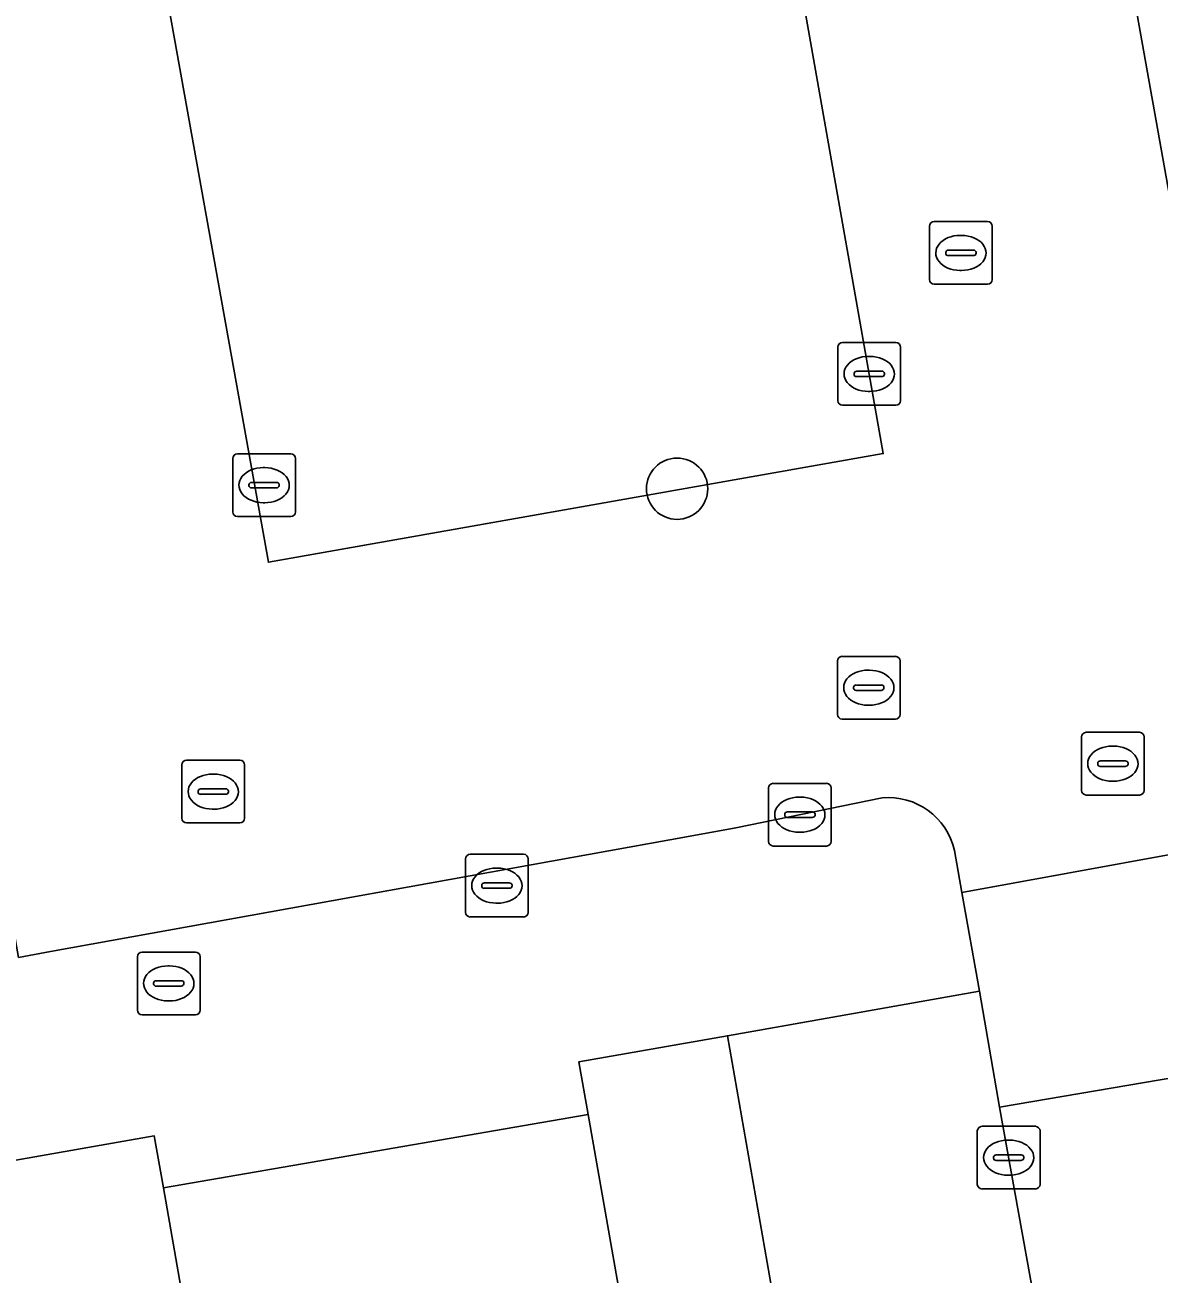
# Model space of a CAD drawing. Extents: x 157793 to 159380, y 380877 to 382313.
# Drawn here: x 158294.07 to 158312.16, y 381334.48 to 381354.41 of the extents above; entities that cross this region are included whole.
import ezdxf

# ---------------------------------------------------------------- set-up
doc = ezdxf.new("R2010")
doc.units = 0
for name, color, linetype in [('IMGEO_Boom', 7, 'Continuous'), ('IMGEO_Erf', 7, 'Continuous'), ('IMGEO_Kolk', 7, 'Continuous'), ('IMGEO_Pand', 7, 'Continuous'), ('IMGEO_Parkeervlak_open', 7, 'Continuous'), ('IMGEO_Rijbaan_lokaal_open', 7, 'Continuous'), ('IMGEO_Rioolput', 7, 'Continuous'), ('IMGEO_Voetpad_open', 7, 'Continuous')]:
    doc.layers.add(name, color=color, linetype=linetype)

msp = doc.modelspace()

# ---------------------------------------------------------------- linework, layer by layer
at = {"layer": 'IMGEO_Boom'}
msp.add_circle((158304.47, 381347.01), 0.489, dxfattribs=at)
at = {"layer": 'IMGEO_Erf'}
msp.add_lwpolyline([(158303.838, 381332.545), (158303.052, 381337.024), (158296.275, 381335.856), (158296.649, 381333.724)], dxfattribs=at)
at = {"layer": 'IMGEO_Kolk'}
for p, q in [((158307.035, 381348.415), (158307.035, 381349.267)), ((158307.11, 381349.341), (158307.962, 381349.341)), ((158308.036, 381349.267), (158308.036, 381348.415)), ((158307.523, 381349.121), (158307.548, 381349.121)), ((158307.337, 381348.884), (158307.735, 381348.884)), ((158307.294, 381348.835), (158307.294, 381348.847)), ((158307.732, 381348.798), (158307.334, 381348.798)), ((158307.778, 381348.847), (158307.778, 381348.835)), ((158307.546, 381348.561), (158307.521, 381348.561)), ((158307.962, 381348.341), (158307.11, 381348.341)), ((158297.38, 381346.64), (158297.38, 381347.492)), ((158297.455, 381347.566), (158298.307, 381347.566)), ((158298.381, 381347.492), (158298.381, 381346.64)), ((158297.868, 381347.346), (158297.893, 381347.346)), ((158297.639, 381347.06), (158297.639, 381347.072)), ((158297.682, 381347.109), (158298.08, 381347.109)), ((158298.123, 381347.072), (158298.123, 381347.06)), ((158298.077, 381347.023), (158297.679, 381347.023)), ((158297.891, 381346.786), (158297.866, 381346.786)), ((158298.307, 381346.566), (158297.455, 381346.566)), ((158306.003, 381342.309), (158306.855, 381342.309)), ((158305.928, 381341.383), (158305.928, 381342.235)), ((158306.416, 381342.089), (158306.441, 381342.089)), ((158306.929, 381342.235), (158306.929, 381341.383)), ((158306.187, 381341.803), (158306.187, 381341.815)), ((158306.625, 381341.766), (158306.227, 381341.766)), ((158306.23, 381341.852), (158306.628, 381341.852)), ((158306.671, 381341.815), (158306.671, 381341.803)), ((158306.439, 381341.529), (158306.414, 381341.529)), ((158306.855, 381341.309), (158306.003, 381341.309)), ((158301.094, 381340.251), (158301.094, 381341.103)), ((158301.169, 381341.177), (158302.021, 381341.177)), ((158302.095, 381341.103), (158302.095, 381340.251)), ((158301.582, 381340.957), (158301.607, 381340.957)), ((158301.353, 381340.671), (158301.353, 381340.683)), ((158301.396, 381340.72), (158301.794, 381340.72)), ((158301.837, 381340.683), (158301.837, 381340.671)), ((158301.791, 381340.634), (158301.393, 381340.634)), ((158301.605, 381340.397), (158301.58, 381340.397)), ((158302.021, 381340.177), (158301.169, 381340.177)), ((158309.26, 381335.911), (158309.26, 381336.763)), ((158309.335, 381336.837), (158310.187, 381336.837)), ((158310.261, 381336.763), (158310.261, 381335.911)), ((158309.748, 381336.617), (158309.773, 381336.617)), ((158309.519, 381336.331), (158309.519, 381336.343)), ((158309.562, 381336.38), (158309.96, 381336.38)), ((158310.003, 381336.343), (158310.003, 381336.331)), ((158309.957, 381336.294), (158309.559, 381336.294)), ((158309.771, 381336.057), (158309.746, 381336.057)), ((158310.187, 381335.837), (158309.335, 381335.837))]:
    msp.add_line(p, q, dxfattribs=at)
for points in [[(158307.035, 381348.415), (158307.035, 381349.267)], [(158307.11, 381349.341), (158307.962, 381349.341)], [(158308.036, 381349.267), (158308.036, 381348.415)], [(158307.962, 381348.341), (158307.11, 381348.341)], [(158297.38, 381346.64), (158297.38, 381347.492)], [(158297.455, 381347.566), (158298.307, 381347.566)], [(158298.381, 381347.492), (158298.381, 381346.64)], [(158298.307, 381346.566), (158297.455, 381346.566)], [(158306.003, 381342.309), (158306.855, 381342.309)], [(158305.928, 381341.383), (158305.928, 381342.235)], [(158306.929, 381342.235), (158306.929, 381341.383)], [(158306.855, 381341.309), (158306.003, 381341.309)], [(158301.094, 381340.251), (158301.094, 381341.103)], [(158301.169, 381341.177), (158302.021, 381341.177)], [(158302.095, 381341.103), (158302.095, 381340.251)], [(158302.021, 381340.177), (158301.169, 381340.177)], [(158309.26, 381335.911), (158309.26, 381336.763)], [(158309.335, 381336.837), (158310.187, 381336.837)], [(158310.261, 381336.763), (158310.261, 381335.911)], [(158310.187, 381335.837), (158309.335, 381335.837)]]:
    msp.add_lwpolyline(points, dxfattribs=at)
for centre, radius, start, end in [((158307.112, 381349.265), 0.0765, 91.552, 178.448), ((158307.112, 381349.265), 0.0765, 91.552, 178.448), ((158307.96, 381349.265), 0.0765, 1.552, 88.448), ((158307.96, 381349.265), 0.0765, 1.552, 88.448), ((158307.334, 381348.844), 0.0403, 85.8775, 175.7526), ((158307.739, 381348.846), 0.0386, 1.7309, 96.639), ((158307.331, 381348.834), 0.0366, 178.938, 274.7102), ((158307.735, 381348.841), 0.043, 264.8664, 352.4533), ((158307.112, 381348.417), 0.0765, 181.552, 268.448), ((158307.112, 381348.417), 0.0765, 181.552, 268.448), ((158307.96, 381348.417), 0.0765, 271.552, 358.448), ((158307.96, 381348.417), 0.0765, 271.552, 358.448), ((158297.457, 381347.49), 0.0765, 91.552, 178.448), ((158297.457, 381347.49), 0.0765, 91.552, 178.448), ((158298.305, 381347.49), 0.0765, 1.552, 88.448), ((158298.305, 381347.49), 0.0765, 1.552, 88.448), ((158297.679, 381347.069), 0.0403, 85.8775, 175.7526), ((158297.676, 381347.059), 0.0366, 178.938, 274.7102), ((158298.08, 381347.066), 0.043, 264.8664, 352.4533), ((158298.084, 381347.071), 0.0386, 1.7309, 96.639), ((158297.457, 381346.642), 0.0765, 181.552, 268.448), ((158297.457, 381346.642), 0.0765, 181.552, 268.448), ((158298.305, 381346.642), 0.0765, 271.552, 358.448), ((158298.305, 381346.642), 0.0765, 271.552, 358.448), ((158306.005, 381342.233), 0.0765, 91.552, 178.448), ((158306.005, 381342.233), 0.0765, 91.552, 178.448), ((158306.853, 381342.233), 0.0765, 1.552, 88.448), ((158306.853, 381342.233), 0.0765, 1.552, 88.448), ((158306.227, 381341.812), 0.0403, 85.8775, 175.7526), ((158306.224, 381341.802), 0.0366, 178.938, 274.7102), ((158306.628, 381341.809), 0.043, 264.8664, 352.4533), ((158306.632, 381341.814), 0.0386, 1.7309, 96.639), ((158306.005, 381341.385), 0.0765, 181.552, 268.448), ((158306.005, 381341.385), 0.0765, 181.552, 268.448), ((158306.853, 381341.385), 0.0765, 271.552, 358.448), ((158306.853, 381341.385), 0.0765, 271.552, 358.448), ((158301.171, 381341.101), 0.0765, 91.552, 178.448), ((158301.171, 381341.101), 0.0765, 91.552, 178.448), ((158302.019, 381341.101), 0.0765, 1.552, 88.448), ((158302.019, 381341.101), 0.0765, 1.552, 88.448), ((158301.393, 381340.68), 0.0403, 85.8775, 175.7526), ((158301.798, 381340.682), 0.0386, 1.7309, 96.639), ((158301.39, 381340.67), 0.0366, 178.938, 274.7102), ((158301.794, 381340.677), 0.043, 264.8664, 352.4533), ((158301.171, 381340.253), 0.0765, 181.552, 268.448), ((158301.171, 381340.253), 0.0765, 181.552, 268.448), ((158302.019, 381340.253), 0.0765, 271.552, 358.448), ((158302.019, 381340.253), 0.0765, 271.552, 358.448), ((158309.337, 381336.761), 0.0765, 91.552, 178.448), ((158309.337, 381336.761), 0.0765, 91.552, 178.448), ((158310.185, 381336.761), 0.0765, 1.552, 88.448), ((158310.185, 381336.761), 0.0765, 1.552, 88.448), ((158309.559, 381336.34), 0.0403, 85.8775, 175.7526), ((158309.556, 381336.33), 0.0366, 178.938, 274.7102), ((158309.96, 381336.337), 0.043, 264.8664, 352.4533), ((158309.964, 381336.342), 0.0386, 1.7309, 96.639), ((158309.337, 381335.913), 0.0765, 181.552, 268.448), ((158309.337, 381335.913), 0.0765, 181.552, 268.448), ((158310.185, 381335.913), 0.0765, 271.552, 358.448), ((158310.185, 381335.913), 0.0765, 271.552, 358.448)]:
    msp.add_arc(centre, radius, start, end, dxfattribs=at)
for centre, major_axis, ratio, start_param, end_param in [((158307.522, 381348.841), (-0.387, 0.002), 0.722429, 4.712389, 7.853982), ((158307.547, 381348.841), (-0.39, 0.002), 0.717154, 1.570796, 4.712389), ((158297.867, 381347.066), (-0.387, 0.002), 0.722429, 4.712389, 7.853982), ((158297.892, 381347.066), (-0.39, 0.002), 0.717154, 1.570796, 4.712389), ((158306.415, 381341.809), (-0.387, 0.002), 0.722429, 4.712389, 7.853982), ((158306.44, 381341.809), (-0.39, 0.002), 0.717154, 1.570796, 4.712389), ((158301.581, 381340.677), (-0.387, 0.002), 0.722429, 4.712389, 7.853982), ((158301.606, 381340.677), (-0.39, 0.002), 0.717154, 1.570796, 4.712389), ((158309.747, 381336.337), (-0.387, 0.002), 0.722429, 4.712389, 7.853982), ((158309.772, 381336.337), (-0.39, 0.002), 0.717154, 1.570796, 4.712389)]:
    msp.add_ellipse(centre, major_axis=major_axis, ratio=ratio, start_param=start_param, end_param=end_param, dxfattribs=at)
at = {"layer": 'IMGEO_Pand'}
for points in [[(158305.272, 381338.283), (158302.903, 381337.867), (158303.052, 381337.024), (158303.838, 381332.545), (158306.207, 381332.961)], [(158293.155, 381333.129), (158295.708, 381333.559), (158296.649, 381333.724), (158296.275, 381335.856), (158296.129, 381336.684), (158291.616, 381335.891), (158291.752, 381335.12), (158292.133, 381332.95)]]:
    msp.add_lwpolyline(points, close=True, dxfattribs=at)
at = {"layer": 'IMGEO_Parkeervlak_open'}
msp.add_lwpolyline([(158297.949, 381345.837), (158307.76, 381347.571), (158304.247, 381367.461), (158294.386, 381365.682)], close=True, dxfattribs=at)
at = {"layer": 'IMGEO_Rijbaan_lokaal_open'}
for points in [[(158311.017, 381369.07), (158304.247, 381367.461), (158307.76, 381347.571), (158297.949, 381345.837), (158294.386, 381365.682), (158289.501, 381364.801), (158292.36, 381348.61), (158293.963, 381339.532), (158294.471, 381339.624), (158304.679, 381341.468), (158305.407, 381341.6), (158307.74, 381342.076)], [(158308.896, 381341.238), (158309.015, 381340.57), (158314.145, 381341.504), (158309.963, 381364.907)]]:
    msp.add_lwpolyline(points, dxfattribs=at)
for points in [[(158314.145, 381341.504), (158309.015, 381340.57), (158309.295, 381338.995), (158309.616, 381337.143), (158314.742, 381338.017)], [(158319.757, 381309.931), (158318.433, 381317.367), (158317.829, 381320.679), (158316.475, 381328.47), (158314.742, 381338.017), (158309.616, 381337.143), (158314.685, 381309.049)]]:
    msp.add_lwpolyline(points, close=True, dxfattribs=at)
msp.add_arc((158307.845, 381341.004), 1.077, 12.5384, 95.5839, dxfattribs=at)
at = {"layer": 'IMGEO_Rioolput'}
for p, q in [((158308.573, 381351.272), (158309.425, 381351.272)), ((158308.498, 381350.346), (158308.498, 381351.198)), ((158308.986, 381351.052), (158309.011, 381351.052)), ((158309.499, 381351.198), (158309.499, 381350.346)), ((158308.757, 381350.766), (158308.757, 381350.778)), ((158309.195, 381350.729), (158308.797, 381350.729)), ((158308.8, 381350.815), (158309.198, 381350.815)), ((158309.241, 381350.778), (158309.241, 381350.766)), ((158309.009, 381350.492), (158308.984, 381350.492)), ((158309.425, 381350.272), (158308.573, 381350.272)), ((158307.103, 381344.335), (158307.955, 381344.335)), ((158307.028, 381343.409), (158307.028, 381344.261)), ((158307.516, 381344.115), (158307.541, 381344.115)), ((158308.029, 381344.261), (158308.029, 381343.409)), ((158307.33, 381343.878), (158307.728, 381343.878)), ((158307.287, 381343.829), (158307.287, 381343.841)), ((158307.725, 381343.792), (158307.327, 381343.792)), ((158307.771, 381343.841), (158307.771, 381343.829)), ((158307.539, 381343.555), (158307.514, 381343.555)), ((158307.955, 381343.335), (158307.103, 381343.335)), ((158310.997, 381343.123), (158311.849, 381343.123)), ((158310.922, 381342.197), (158310.922, 381343.049)), ((158311.41, 381342.903), (158311.435, 381342.903)), ((158311.923, 381343.049), (158311.923, 381342.197)), ((158296.644, 381342.677), (158297.496, 381342.677)), ((158296.569, 381341.751), (158296.569, 381342.603)), ((158297.57, 381342.603), (158297.57, 381341.751)), ((158311.181, 381342.617), (158311.181, 381342.629)), ((158311.619, 381342.58), (158311.221, 381342.58)), ((158311.224, 381342.666), (158311.622, 381342.666)), ((158311.665, 381342.629), (158311.665, 381342.617)), ((158297.057, 381342.457), (158297.082, 381342.457)), ((158311.433, 381342.343), (158311.408, 381342.343)), ((158296.828, 381342.171), (158296.828, 381342.183)), ((158297.266, 381342.134), (158296.868, 381342.134)), ((158296.871, 381342.22), (158297.269, 381342.22)), ((158297.312, 381342.183), (158297.312, 381342.171)), ((158311.849, 381342.123), (158310.997, 381342.123)), ((158297.08, 381341.897), (158297.055, 381341.897)), ((158297.496, 381341.677), (158296.644, 381341.677)), ((158295.859, 381338.691), (158295.859, 381339.543)), ((158295.934, 381339.617), (158296.786, 381339.617)), ((158296.86, 381339.543), (158296.86, 381338.691)), ((158296.347, 381339.397), (158296.372, 381339.397)), ((158296.118, 381339.111), (158296.118, 381339.123)), ((158296.161, 381339.16), (158296.559, 381339.16)), ((158296.602, 381339.123), (158296.602, 381339.111)), ((158296.556, 381339.074), (158296.158, 381339.074)), ((158296.37, 381338.837), (158296.345, 381338.837)), ((158296.786, 381338.617), (158295.934, 381338.617))]:
    msp.add_line(p, q, dxfattribs=at)
for points in [[(158308.573, 381351.272), (158309.425, 381351.272)], [(158308.498, 381350.346), (158308.498, 381351.198)], [(158309.499, 381351.198), (158309.499, 381350.346)], [(158309.425, 381350.272), (158308.573, 381350.272)], [(158307.103, 381344.335), (158307.955, 381344.335)], [(158307.028, 381343.409), (158307.028, 381344.261)], [(158308.029, 381344.261), (158308.029, 381343.409)], [(158307.955, 381343.335), (158307.103, 381343.335)], [(158310.997, 381343.123), (158311.849, 381343.123)], [(158310.922, 381342.197), (158310.922, 381343.049)], [(158311.923, 381343.049), (158311.923, 381342.197)], [(158296.644, 381342.677), (158297.496, 381342.677)], [(158296.569, 381341.751), (158296.569, 381342.603)], [(158297.57, 381342.603), (158297.57, 381341.751)], [(158311.849, 381342.123), (158310.997, 381342.123)], [(158297.496, 381341.677), (158296.644, 381341.677)], [(158295.859, 381338.691), (158295.859, 381339.543)], [(158295.934, 381339.617), (158296.786, 381339.617)], [(158296.86, 381339.543), (158296.86, 381338.691)], [(158296.786, 381338.617), (158295.934, 381338.617)]]:
    msp.add_lwpolyline(points, dxfattribs=at)
for centre, radius, start, end in [((158308.575, 381351.196), 0.0765, 91.552, 178.448), ((158308.575, 381351.196), 0.0765, 91.552, 178.448), ((158309.423, 381351.196), 0.0765, 1.552, 88.448), ((158309.423, 381351.196), 0.0765, 1.552, 88.448), ((158308.797, 381350.775), 0.0403, 85.8775, 175.7526), ((158308.794, 381350.765), 0.0366, 178.938, 274.7102), ((158309.198, 381350.772), 0.043, 264.8664, 352.4533), ((158309.202, 381350.777), 0.0386, 1.7309, 96.639), ((158308.575, 381350.348), 0.0765, 181.552, 268.448), ((158308.575, 381350.348), 0.0765, 181.552, 268.448), ((158309.423, 381350.348), 0.0765, 271.552, 358.448), ((158309.423, 381350.348), 0.0765, 271.552, 358.448), ((158307.105, 381344.259), 0.0765, 91.552, 178.448), ((158307.105, 381344.259), 0.0765, 91.552, 178.448), ((158307.953, 381344.259), 0.0765, 1.552, 88.448), ((158307.953, 381344.259), 0.0765, 1.552, 88.448), ((158307.327, 381343.838), 0.0403, 85.8775, 175.7526), ((158307.732, 381343.84), 0.0386, 1.7309, 96.639), ((158307.324, 381343.828), 0.0366, 178.938, 274.7102), ((158307.728, 381343.835), 0.043, 264.8664, 352.4533), ((158307.105, 381343.411), 0.0765, 181.552, 268.448), ((158307.105, 381343.411), 0.0765, 181.552, 268.448), ((158307.953, 381343.411), 0.0765, 271.552, 358.448), ((158307.953, 381343.411), 0.0765, 271.552, 358.448), ((158310.999, 381343.047), 0.0765, 91.552, 178.448), ((158310.999, 381343.047), 0.0765, 91.552, 178.448), ((158311.847, 381343.047), 0.0765, 1.552, 88.448), ((158311.847, 381343.047), 0.0765, 1.552, 88.448), ((158296.646, 381342.601), 0.0765, 91.552, 178.448), ((158296.646, 381342.601), 0.0765, 91.552, 178.448), ((158297.494, 381342.601), 0.0765, 1.552, 88.448), ((158297.494, 381342.601), 0.0765, 1.552, 88.448), ((158311.221, 381342.626), 0.0403, 85.8775, 175.7526), ((158311.218, 381342.616), 0.0366, 178.938, 274.7102), ((158311.622, 381342.623), 0.043, 264.8664, 352.4533), ((158311.626, 381342.628), 0.0386, 1.7309, 96.639), ((158296.868, 381342.18), 0.0403, 85.8775, 175.7526), ((158296.865, 381342.17), 0.0366, 178.938, 274.7102), ((158297.269, 381342.177), 0.043, 264.8664, 352.4533), ((158297.273, 381342.182), 0.0386, 1.7309, 96.639), ((158310.999, 381342.199), 0.0765, 181.552, 268.448), ((158310.999, 381342.199), 0.0765, 181.552, 268.448), ((158311.847, 381342.199), 0.0765, 271.552, 358.448), ((158311.847, 381342.199), 0.0765, 271.552, 358.448), ((158296.646, 381341.753), 0.0765, 181.552, 268.448), ((158296.646, 381341.753), 0.0765, 181.552, 268.448), ((158297.494, 381341.753), 0.0765, 271.552, 358.448), ((158297.494, 381341.753), 0.0765, 271.552, 358.448), ((158295.936, 381339.541), 0.0765, 91.552, 178.448), ((158295.936, 381339.541), 0.0765, 91.552, 178.448), ((158296.784, 381339.541), 0.0765, 1.552, 88.448), ((158296.784, 381339.541), 0.0765, 1.552, 88.448), ((158296.158, 381339.12), 0.0403, 85.8775, 175.7526), ((158296.155, 381339.11), 0.0366, 178.938, 274.7102), ((158296.559, 381339.117), 0.043, 264.8664, 352.4533), ((158296.563, 381339.122), 0.0386, 1.7309, 96.639), ((158295.936, 381338.693), 0.0765, 181.552, 268.448), ((158295.936, 381338.693), 0.0765, 181.552, 268.448), ((158296.784, 381338.693), 0.0765, 271.552, 358.448), ((158296.784, 381338.693), 0.0765, 271.552, 358.448)]:
    msp.add_arc(centre, radius, start, end, dxfattribs=at)
for centre, major_axis, ratio, start_param, end_param in [((158308.985, 381350.772), (-0.387, 0.002), 0.722429, 4.712389, 7.853982), ((158309.01, 381350.772), (-0.39, 0.002), 0.717154, 1.570796, 4.712389), ((158307.515, 381343.835), (-0.387, 0.002), 0.722429, 4.712389, 7.853982), ((158307.54, 381343.835), (-0.39, 0.002), 0.717154, 1.570796, 4.712389), ((158311.409, 381342.623), (-0.387, 0.002), 0.722429, 4.712389, 7.853982), ((158311.434, 381342.623), (-0.39, 0.002), 0.717154, 1.570796, 4.712389), ((158297.056, 381342.177), (-0.387, 0.002), 0.722429, 4.712389, 7.853982), ((158297.081, 381342.177), (-0.39, 0.002), 0.717154, 1.570796, 4.712389), ((158296.346, 381339.117), (-0.387, 0.002), 0.722429, 4.712389, 7.853982), ((158296.371, 381339.117), (-0.39, 0.002), 0.717154, 1.570796, 4.712389)]:
    msp.add_ellipse(centre, major_axis=major_axis, ratio=ratio, start_param=start_param, end_param=end_param, dxfattribs=at)
at = {"layer": 'IMGEO_Voetpad_open'}
for points in [[(158307.74, 381342.076), (158305.407, 381341.6), (158304.679, 381341.468), (158294.471, 381339.624), (158293.963, 381339.532), (158292.36, 381348.61), (158289.501, 381364.801), (158288.882, 381368.304), (158287.851, 381374.139), (158288.244, 381374.208), (158290.639, 381374.631)], [(158309.963, 381364.907), (158314.145, 381341.504), (158314.742, 381338.017), (158316.475, 381328.47), (158317.829, 381320.679), (158318.433, 381317.367), (158319.757, 381309.931), (158319.835, 381309.534), (158320.358, 381306.618), (158320.447, 381305.996), (158321.883, 381298.081), (158322.464, 381294.712), (158323.906, 381286.839), (158324.362, 381284.168), (158325.77, 381276.366), (158326.339, 381272.778), (158326.591, 381271.23), (158332.634, 381271.258)], [(158302.903, 381337.867), (158305.272, 381338.283), (158309.295, 381338.995), (158309.015, 381340.57), (158308.896, 381341.238)], [(158314.685, 381309.049), (158309.616, 381337.143), (158309.295, 381338.995), (158305.272, 381338.283), (158306.207, 381332.961), (158307.943, 381331.828), (158311.865, 381310.138), (158308.536, 381309.615), (158309.288, 381305.639), (158309.719, 381303.244), (158309.906, 381302.208), (158313.302, 381302.722), (158317.903, 381276.217), (158318.288, 381274.019)], [(158282.992, 381333.574), (158291.752, 381335.12), (158291.616, 381335.891), (158296.129, 381336.684), (158296.275, 381335.856), (158303.052, 381337.024), (158302.903, 381337.867)]]:
    msp.add_lwpolyline(points, dxfattribs=at)
msp.add_arc((158307.845, 381341.004), 1.077, 12.5384, 95.5839, dxfattribs=at)

doc.saveas('drawing.dxf')
